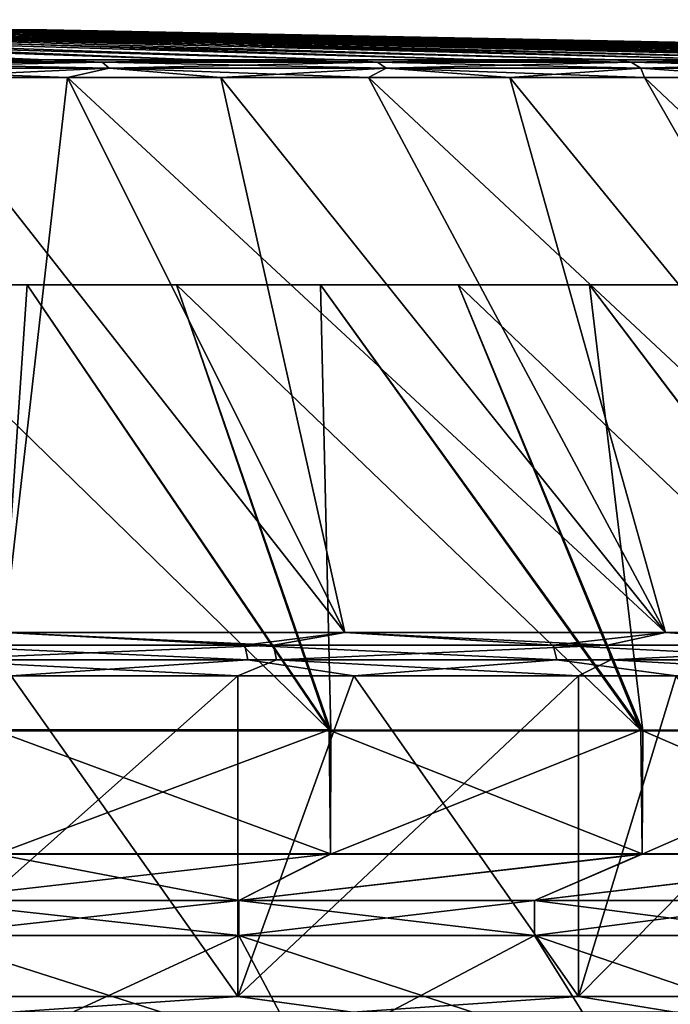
# Model space of a CAD drawing. Header units: millimetres. Extents: x -139 to 106, y -8 to 139.
# Tile 335 of 459: x -13.62 to -10.42, y 134.52 to 139.36. Entities that reach past the tile are written whole.
import ezdxf

# ---------------------------------------------------------------- set-up
doc = ezdxf.new("R2010")
doc.units = ezdxf.units.MM
doc.header["$LTSCALE"] = 53.842063
for name, color, linetype in [('302', 7, 'CONTINUOUS'), ('303', 7, 'CONTINUOUS'), ('304', 7, 'CONTINUOUS'), ('305', 7, 'CONTINUOUS'), ('306', 7, 'CONTINUOUS'), ('307', 7, 'CONTINUOUS'), ('308', 7, 'CONTINUOUS'), ('311', 7, 'CONTINUOUS'), ('312', 7, 'CONTINUOUS'), ('315', 7, 'CONTINUOUS'), ('316', 7, 'CONTINUOUS'), ('319', 7, 'CONTINUOUS'), ('320', 7, 'CONTINUOUS'), ('321', 7, 'CONTINUOUS'), ('324', 7, 'CONTINUOUS')]:
    doc.layers.add(name, color=color, linetype=linetype)

msp = doc.modelspace()

# ---------------------------------------------------------------- linework, layer by layer
at = {"layer": '302', "color": 8, "linetype": 'CONTINUOUS'}
for points in [[(-12.5457, 134.5629, 15.9474), (-14.3194, 134.5629, 16.768), (-13.663, 134.4856, 16.4802), (-12.5457, 134.5629, 15.9474)], [(-11.9805, 134.4856, 15.623), (-12.5457, 134.5629, 15.9474), (-13.663, 134.4856, 16.4802), (-11.9805, 134.4856, 15.623)], [(-10.871, 134.5629, 14.9398), (-12.5457, 134.5629, 15.9474), (-11.9805, 134.4856, 15.623), (-10.871, 134.5629, 14.9398)], [(-10.3969, 134.4856, 14.5946), (-10.871, 134.5629, 14.9398), (-11.9805, 134.4856, 15.623), (-10.3969, 134.4856, 14.5946)], [(-9.3151, 134.5629, 13.757), (-10.871, 134.5629, 14.9398), (-10.3969, 134.4856, 14.5946), (-9.3151, 134.5629, 13.757)]]:
    msp.add_3dface(points, dxfattribs=at)
at = {"layer": '303', "color": 8, "linetype": 'CONTINUOUS'}
for points in [[(-14.3195, 134.5629, -16.768), (-12.5457, 134.5629, -15.9474), (-13.663, 134.4856, -16.4802), (-14.3195, 134.5629, -16.768)], [(-13.663, 134.4856, -16.4802), (-12.5457, 134.5629, -15.9474), (-11.9805, 134.4856, -15.623), (-13.663, 134.4856, -16.4802)], [(-12.5457, 134.5629, -15.9474), (-10.871, 134.5629, -14.9398), (-11.9805, 134.4856, -15.623), (-12.5457, 134.5629, -15.9474)], [(-11.9805, 134.4856, -15.623), (-10.871, 134.5629, -14.9398), (-10.3969, 134.4856, -14.5946), (-11.9805, 134.4856, -15.623)], [(-10.871, 134.5629, -14.9398), (-9.3151, 134.5629, -13.757), (-10.3969, 134.4856, -14.5946), (-10.871, 134.5629, -14.9398)]]:
    msp.add_3dface(points, dxfattribs=at)
at = {"layer": '304', "color": 8, "linetype": 'CONTINUOUS'}
for points in [[(-12.5457, 134.5629, -15.9474), (-14.3195, 134.5629, -16.768), (-12.5457, 136.1386, -15.9474), (-12.5457, 134.5629, -15.9474)], [(-12.5457, 136.1386, -15.9474), (-14.3195, 134.5629, -16.768), (-14.3195, 136.1386, -16.768), (-12.5457, 136.1386, -15.9474)], [(-10.871, 134.5629, -14.9398), (-12.5457, 134.5629, -15.9474), (-10.871, 136.1386, -14.9398), (-10.871, 134.5629, -14.9398)], [(-10.871, 136.1386, -14.9398), (-12.5457, 134.5629, -15.9474), (-12.5457, 136.1386, -15.9474), (-10.871, 136.1386, -14.9398)], [(-9.3151, 134.5629, -13.757), (-10.871, 134.5629, -14.9398), (-9.3151, 136.1386, -13.757), (-9.3151, 134.5629, -13.757)], [(-9.3151, 136.1386, -13.757), (-10.871, 134.5629, -14.9398), (-10.871, 136.1386, -14.9398), (-9.3151, 136.1386, -13.757)]]:
    msp.add_3dface(points, dxfattribs=at)
at = {"layer": '305', "color": 8, "linetype": 'CONTINUOUS'}
for points in [[(-14.3194, 134.5629, 16.768), (-12.5457, 134.5629, 15.9474), (-13.6589, 136.1386, 16.4895), (-14.3194, 134.5629, 16.768)], [(-13.6589, 136.1386, 16.4895), (-12.5457, 134.5629, 15.9474), (-11.9754, 136.1386, 15.6318), (-13.6589, 136.1386, 16.4895)], [(-12.5457, 134.5629, 15.9474), (-10.871, 134.5629, 14.9398), (-11.9754, 136.1386, 15.6318), (-12.5457, 134.5629, 15.9474)], [(-11.9754, 136.1386, 15.6318), (-10.871, 134.5629, 14.9398), (-10.3909, 136.1386, 14.6028), (-11.9754, 136.1386, 15.6318)], [(-10.871, 134.5629, 14.9398), (-9.3151, 134.5629, 13.757), (-10.3909, 136.1386, 14.6028), (-10.871, 134.5629, 14.9398)]]:
    msp.add_3dface(points, dxfattribs=at)
at = {"layer": '306', "color": 8, "linetype": 'CONTINUOUS'}
for points in [[(-14.1084, 136.2887, -16.6389), (-13.6946, 136.3508, -16.4092), (-12.3693, 136.2887, -15.8068), (-14.1084, 136.2887, -16.6389)], [(-13.6946, 136.3508, -16.4092), (-12.0194, 136.3508, -15.5557), (-12.3693, 136.2887, -15.8068), (-13.6946, 136.3508, -16.4092)], [(-12.3693, 136.2887, -15.8068), (-12.0194, 136.3508, -15.5557), (-10.7291, 136.2887, -14.7936), (-12.3693, 136.2887, -15.8068)], [(-12.0194, 136.3508, -15.5557), (-10.4426, 136.3508, -14.5317), (-10.7291, 136.2887, -14.7936), (-12.0194, 136.3508, -15.5557)], [(-10.7291, 136.2887, -14.7936), (-10.4426, 136.3508, -14.5317), (-9.2066, 136.2887, -13.6109), (-10.7291, 136.2887, -14.7936)], [(-10.4426, 136.3508, -14.5317), (-8.9814, 136.3508, -13.3485), (-9.2066, 136.2887, -13.6109), (-10.4426, 136.3508, -14.5317)], [(-14.0969, 136.2163, -16.6666), (-14.1084, 136.2887, -16.6389), (-12.3693, 136.2887, -15.8068), (-14.0969, 136.2163, -16.6666)], [(-12.3549, 136.2163, -15.8331), (-14.0969, 136.2163, -16.6666), (-12.3693, 136.2887, -15.8068), (-12.3549, 136.2163, -15.8331)], [(-12.3549, 136.2163, -15.8331), (-12.3693, 136.2887, -15.8068), (-10.7291, 136.2887, -14.7936), (-12.3549, 136.2163, -15.8331)], [(-10.712, 136.2163, -14.8182), (-12.3549, 136.2163, -15.8331), (-10.7291, 136.2887, -14.7936), (-10.712, 136.2163, -14.8182)], [(-10.712, 136.2163, -14.8182), (-10.7291, 136.2887, -14.7936), (-9.2066, 136.2887, -13.6109), (-10.712, 136.2163, -14.8182)], [(-9.1869, 136.2163, -13.6336), (-10.712, 136.2163, -14.8182), (-9.2066, 136.2887, -13.6109), (-9.1869, 136.2163, -13.6336)], [(-12.5457, 136.1386, -15.9474), (-14.3195, 136.1386, -16.768), (-14.0969, 136.2163, -16.6666), (-12.5457, 136.1386, -15.9474)], [(-12.3549, 136.2163, -15.8331), (-12.5457, 136.1386, -15.9474), (-14.0969, 136.2163, -16.6666), (-12.3549, 136.2163, -15.8331)], [(-10.871, 136.1386, -14.9398), (-12.5457, 136.1386, -15.9474), (-12.3549, 136.2163, -15.8331), (-10.871, 136.1386, -14.9398)], [(-10.712, 136.2163, -14.8182), (-10.871, 136.1386, -14.9398), (-12.3549, 136.2163, -15.8331), (-10.712, 136.2163, -14.8182)], [(-9.3151, 136.1386, -13.757), (-10.871, 136.1386, -14.9398), (-10.712, 136.2163, -14.8182), (-9.3151, 136.1386, -13.757)], [(-9.1869, 136.2163, -13.6336), (-9.3151, 136.1386, -13.757), (-10.712, 136.2163, -14.8182), (-9.1869, 136.2163, -13.6336)]]:
    msp.add_3dface(points, dxfattribs=at)
at = {"layer": '307', "color": 8, "linetype": 'CONTINUOUS'}
for points in [[(-12.5107, 136.2887, 15.8832), (-13.6946, 136.3508, 16.4092), (-14.1084, 136.2887, 16.6389), (-12.5107, 136.2887, 15.8832)], [(-12.0194, 136.3508, 15.5557), (-13.6946, 136.3508, 16.4092), (-12.5107, 136.2887, 15.8832), (-12.0194, 136.3508, 15.5557)], [(-10.9948, 136.2887, 14.9746), (-12.0194, 136.3508, 15.5557), (-12.5107, 136.2887, 15.8832), (-10.9948, 136.2887, 14.9746)], [(-10.4426, 136.3508, 14.5317), (-12.0194, 136.3508, 15.5557), (-10.9948, 136.2887, 14.9746), (-10.4426, 136.3508, 14.5317)], [(-9.5752, 136.2887, 13.9217), (-10.4426, 136.3508, 14.5317), (-10.9948, 136.2887, 14.9746), (-9.5752, 136.2887, 13.9217)], [(-8.9814, 136.3508, 13.3485), (-10.4426, 136.3508, 14.5317), (-9.5752, 136.2887, 13.9217), (-8.9814, 136.3508, 13.3485)], [(-14.0969, 136.2163, 16.6666), (-12.4966, 136.2163, 15.9097), (-14.1084, 136.2887, 16.6389), (-14.0969, 136.2163, 16.6666)], [(-12.4966, 136.2163, 15.9097), (-12.5107, 136.2887, 15.8832), (-14.1084, 136.2887, 16.6389), (-12.4966, 136.2163, 15.9097)], [(-12.4966, 136.2163, 15.9097), (-10.9781, 136.2163, 14.9995), (-12.5107, 136.2887, 15.8832), (-12.4966, 136.2163, 15.9097)], [(-10.9781, 136.2163, 14.9995), (-10.9948, 136.2887, 14.9746), (-12.5107, 136.2887, 15.8832), (-10.9781, 136.2163, 14.9995)], [(-10.9781, 136.2163, 14.9995), (-9.5561, 136.2163, 13.9449), (-10.9948, 136.2887, 14.9746), (-10.9781, 136.2163, 14.9995)], [(-9.5561, 136.2163, 13.9449), (-9.5752, 136.2887, 13.9217), (-10.9948, 136.2887, 14.9746), (-9.5561, 136.2163, 13.9449)], [(-14.0969, 136.2163, 16.6666), (-13.6589, 136.1386, 16.4895), (-12.4966, 136.2163, 15.9097), (-14.0969, 136.2163, 16.6666)], [(-13.6589, 136.1386, 16.4895), (-11.9754, 136.1386, 15.6318), (-12.4966, 136.2163, 15.9097), (-13.6589, 136.1386, 16.4895)], [(-12.4966, 136.2163, 15.9097), (-11.9754, 136.1386, 15.6318), (-10.9781, 136.2163, 14.9995), (-12.4966, 136.2163, 15.9097)], [(-11.9754, 136.1386, 15.6318), (-10.3909, 136.1386, 14.6028), (-10.9781, 136.2163, 14.9995), (-11.9754, 136.1386, 15.6318)], [(-10.9781, 136.2163, 14.9995), (-10.3909, 136.1386, 14.6028), (-9.5561, 136.2163, 13.9449), (-10.9781, 136.2163, 14.9995)]]:
    msp.add_3dface(points, dxfattribs=at)
at = {"layer": '308', "color": 8, "linetype": 'CONTINUOUS'}
for points in [[(-13.3831, 139.0783, -13.1936), (-13.6946, 136.3508, -16.4092), (-14.1632, 139.0783, -13.6142), (-13.3831, 139.0783, -13.1936)], [(-13.6946, 136.3508, 16.4092), (-12.0194, 136.3508, 15.5557), (-14.1632, 139.0783, 13.6141), (-13.6946, 136.3508, 16.4092)], [(-14.1632, 139.0783, 13.6141), (-12.0194, 136.3508, 15.5557), (-13.3831, 139.0783, 13.1936), (-14.1632, 139.0783, 13.6141)], [(-12.0194, 136.3508, -15.5557), (-13.6946, 136.3508, -16.4092), (-13.3831, 139.0783, -13.1936), (-12.0194, 136.3508, -15.5557)], [(-12.6289, 139.0783, -12.7283), (-12.0194, 136.3508, -15.5557), (-13.3831, 139.0783, -13.1936), (-12.6289, 139.0783, -12.7283)], [(-12.0194, 136.3508, 15.5557), (-10.4426, 136.3508, 14.5317), (-13.3831, 139.0783, 13.1936), (-12.0194, 136.3508, 15.5557)], [(-13.3831, 139.0783, 13.1936), (-10.4426, 136.3508, 14.5317), (-12.6289, 139.0783, 12.7283), (-13.3831, 139.0783, 13.1936)], [(-10.4426, 136.3508, -14.5317), (-12.0194, 136.3508, -15.5557), (-12.6289, 139.0783, -12.7283), (-10.4426, 136.3508, -14.5317)], [(-11.903, 139.0783, -12.22), (-10.4426, 136.3508, -14.5317), (-12.6289, 139.0783, -12.7283), (-11.903, 139.0783, -12.22)], [(-12.6289, 139.0783, 12.7283), (-10.4426, 136.3508, 14.5317), (-11.903, 139.0783, 12.22), (-12.6289, 139.0783, 12.7283)], [(-11.2078, 139.0783, -11.6704), (-10.4426, 136.3508, -14.5317), (-11.903, 139.0783, -12.22), (-11.2078, 139.0783, -11.6704)], [(-10.4426, 136.3508, 14.5317), (-8.9814, 136.3508, 13.3485), (-11.903, 139.0783, 12.22), (-10.4426, 136.3508, 14.5317)], [(-11.903, 139.0783, 12.22), (-8.9814, 136.3508, 13.3485), (-11.2078, 139.0783, 11.6704), (-11.903, 139.0783, 12.22)], [(-8.9814, 136.3508, -13.3485), (-10.4426, 136.3508, -14.5317), (-11.2078, 139.0783, -11.6704), (-8.9814, 136.3508, -13.3485)], [(-10.5458, 139.0783, -11.0813), (-8.9814, 136.3508, -13.3485), (-11.2078, 139.0783, -11.6704), (-10.5458, 139.0783, -11.0813)], [(-11.2078, 139.0783, 11.6704), (-8.9814, 136.3508, 13.3485), (-10.5458, 139.0783, 11.0813), (-11.2078, 139.0783, 11.6704)], [(-9.9192, 139.0783, -10.4546), (-8.9814, 136.3508, -13.3485), (-10.5458, 139.0783, -11.0813), (-9.9192, 139.0783, -10.4546)], [(-8.9814, 136.3508, 13.3485), (-7.652, 136.3508, 12.019), (-10.5458, 139.0783, 11.0813), (-8.9814, 136.3508, 13.3485)], [(-10.5458, 139.0783, 11.0813), (-7.652, 136.3508, 12.019), (-9.9192, 139.0783, 10.4546), (-10.5458, 139.0783, 11.0813)]]:
    msp.add_3dface(points, dxfattribs=at)
at = {"layer": '311', "color": 8, "linetype": 'CONTINUOUS'}
for points in [[(-13.2129, 139.1545, 12.943), (-14.2548, 139.166, 13.4316), (-14.6579, 139.1545, 13.7091), (-13.2129, 139.1545, 12.943)], [(-14.2548, 139.166, -13.4316), (-13.4853, 139.166, -13.0167), (-14.6579, 139.1545, -13.7091), (-14.2548, 139.166, -13.4316)], [(-14.6579, 139.1545, -13.7091), (-13.4853, 139.166, -13.0167), (-13.2129, 139.1545, -12.943), (-14.6579, 139.1545, -13.7091)], [(-13.4853, 139.166, 13.0167), (-14.2548, 139.166, 13.4316), (-13.2129, 139.1545, 12.943), (-13.4853, 139.166, 13.0167)], [(-12.7411, 139.166, 12.5577), (-13.4853, 139.166, 13.0167), (-13.2129, 139.1545, 12.943), (-12.7411, 139.166, 12.5577)], [(-13.4853, 139.166, -13.0167), (-12.7411, 139.166, -12.5577), (-13.2129, 139.1545, -12.943), (-13.4853, 139.166, -13.0167)], [(-11.8592, 139.1545, 12.0251), (-12.7411, 139.166, 12.5577), (-13.2129, 139.1545, 12.943), (-11.8592, 139.1545, 12.0251)], [(-12.7411, 139.166, -12.5577), (-12.0249, 139.166, -12.0562), (-13.2129, 139.1545, -12.943), (-12.7411, 139.166, -12.5577)], [(-13.2129, 139.1545, -12.943), (-12.0249, 139.166, -12.0562), (-11.8592, 139.1545, -12.0251), (-13.2129, 139.1545, -12.943)], [(-12.0249, 139.166, 12.0562), (-12.7411, 139.166, 12.5577), (-11.8592, 139.1545, 12.0251), (-12.0249, 139.166, 12.0562)], [(-11.3391, 139.166, 11.5139), (-12.0249, 139.166, 12.0562), (-11.8592, 139.1545, 12.0251), (-11.3391, 139.166, 11.5139)], [(-12.0249, 139.166, -12.0562), (-11.3391, 139.166, -11.5139), (-11.8592, 139.1545, -12.0251), (-12.0249, 139.166, -12.0562)], [(-10.6126, 139.1545, 10.9663), (-11.3391, 139.166, 11.5139), (-11.8592, 139.1545, 12.0251), (-10.6126, 139.1545, 10.9663)], [(-11.3391, 139.166, -11.5139), (-10.686, 139.166, -10.9327), (-11.8592, 139.1545, -12.0251), (-11.3391, 139.166, -11.5139)], [(-11.8592, 139.1545, -12.0251), (-10.686, 139.166, -10.9327), (-10.6126, 139.1545, -10.9663), (-11.8592, 139.1545, -12.0251)], [(-10.686, 139.166, 10.9327), (-11.3391, 139.166, 11.5139), (-10.6126, 139.1545, 10.9663), (-10.686, 139.166, 10.9327)], [(-10.0678, 139.166, 10.3144), (-10.686, 139.166, 10.9327), (-10.6126, 139.1545, 10.9663), (-10.0678, 139.166, 10.3144)], [(-10.686, 139.166, -10.9327), (-10.0678, 139.166, -10.3144), (-10.6126, 139.1545, -10.9663), (-10.686, 139.166, -10.9327)], [(-9.4879, 139.1545, 9.7789), (-10.0678, 139.166, 10.3144), (-10.6126, 139.1545, 10.9663), (-9.4879, 139.1545, 9.7789)], [(-10.6126, 139.1545, -10.9663), (-10.0678, 139.166, -10.3144), (-9.4879, 139.1545, -9.7789), (-10.6126, 139.1545, -10.9663)], [(-14.6287, 139.1246, 13.7723), (-13.177, 139.1246, 13.0026), (-14.6579, 139.1545, 13.7091), (-14.6287, 139.1246, 13.7723)], [(-13.177, 139.1246, 13.0026), (-13.2129, 139.1545, 12.943), (-14.6579, 139.1545, 13.7091), (-13.177, 139.1246, 13.0026)], [(-14.6287, 139.1246, -13.7723), (-14.6579, 139.1545, -13.7091), (-13.2129, 139.1545, -12.943), (-14.6287, 139.1246, -13.7723)], [(-13.177, 139.1246, -13.0026), (-14.6287, 139.1246, -13.7723), (-13.2129, 139.1545, -12.943), (-13.177, 139.1246, -13.0026)], [(-14.1632, 139.0783, 13.6141), (-13.3831, 139.0783, 13.1936), (-14.6287, 139.1246, 13.7723), (-14.1632, 139.0783, 13.6141)], [(-14.6287, 139.1246, 13.7723), (-13.3831, 139.0783, 13.1936), (-13.177, 139.1246, 13.0026), (-14.6287, 139.1246, 13.7723)], [(-13.177, 139.1246, -13.0026), (-14.1632, 139.0783, -13.6142), (-14.6287, 139.1246, -13.7723), (-13.177, 139.1246, -13.0026)], [(-13.3831, 139.0783, -13.1936), (-14.1632, 139.0783, -13.6142), (-13.177, 139.1246, -13.0026), (-13.3831, 139.0783, -13.1936)], [(-13.3831, 139.0783, 13.1936), (-12.6289, 139.0783, 12.7283), (-13.177, 139.1246, 13.0026), (-13.3831, 139.0783, 13.1936)], [(-12.6289, 139.0783, -12.7283), (-13.3831, 139.0783, -13.1936), (-13.177, 139.1246, -13.0026), (-12.6289, 139.0783, -12.7283)], [(-13.177, 139.1246, 13.0026), (-11.817, 139.1246, 12.0806), (-13.2129, 139.1545, 12.943), (-13.177, 139.1246, 13.0026)], [(-11.817, 139.1246, 12.0806), (-11.8592, 139.1545, 12.0251), (-13.2129, 139.1545, 12.943), (-11.817, 139.1246, 12.0806)], [(-13.177, 139.1246, -13.0026), (-13.2129, 139.1545, -12.943), (-11.8592, 139.1545, -12.0251), (-13.177, 139.1246, -13.0026)], [(-11.817, 139.1246, -12.0806), (-13.177, 139.1246, -13.0026), (-11.8592, 139.1545, -12.0251), (-11.817, 139.1246, -12.0806)], [(-12.6289, 139.0783, 12.7283), (-11.903, 139.0783, 12.22), (-13.177, 139.1246, 13.0026), (-12.6289, 139.0783, 12.7283)], [(-13.177, 139.1246, 13.0026), (-11.903, 139.0783, 12.22), (-11.817, 139.1246, 12.0806), (-13.177, 139.1246, 13.0026)], [(-11.817, 139.1246, -12.0806), (-12.6289, 139.0783, -12.7283), (-13.177, 139.1246, -13.0026), (-11.817, 139.1246, -12.0806)], [(-11.903, 139.0783, -12.22), (-12.6289, 139.0783, -12.7283), (-11.817, 139.1246, -12.0806), (-11.903, 139.0783, -12.22)], [(-11.903, 139.0783, 12.22), (-11.2078, 139.0783, 11.6704), (-11.817, 139.1246, 12.0806), (-11.903, 139.0783, 12.22)], [(-11.2078, 139.0783, -11.6704), (-11.903, 139.0783, -12.22), (-11.817, 139.1246, -12.0806), (-11.2078, 139.0783, -11.6704)], [(-11.817, 139.1246, 12.0806), (-10.5647, 139.1246, 11.0168), (-11.8592, 139.1545, 12.0251), (-11.817, 139.1246, 12.0806)], [(-10.5647, 139.1246, 11.0168), (-10.6126, 139.1545, 10.9663), (-11.8592, 139.1545, 12.0251), (-10.5647, 139.1246, 11.0168)], [(-11.817, 139.1246, -12.0806), (-11.8592, 139.1545, -12.0251), (-10.6126, 139.1545, -10.9663), (-11.817, 139.1246, -12.0806)], [(-10.5647, 139.1246, -11.0168), (-11.817, 139.1246, -12.0806), (-10.6126, 139.1545, -10.9663), (-10.5647, 139.1246, -11.0168)], [(-11.2078, 139.0783, 11.6704), (-10.5458, 139.0783, 11.0813), (-11.817, 139.1246, 12.0806), (-11.2078, 139.0783, 11.6704)], [(-11.817, 139.1246, 12.0806), (-10.5458, 139.0783, 11.0813), (-10.5647, 139.1246, 11.0168), (-11.817, 139.1246, 12.0806)], [(-10.5647, 139.1246, -11.0168), (-11.2078, 139.0783, -11.6704), (-11.817, 139.1246, -12.0806), (-10.5647, 139.1246, -11.0168)], [(-10.5458, 139.0783, -11.0813), (-11.2078, 139.0783, -11.6704), (-10.5647, 139.1246, -11.0168), (-10.5458, 139.0783, -11.0813)], [(-10.5647, 139.1246, 11.0168), (-9.4348, 139.1246, 9.824), (-10.6126, 139.1545, 10.9663), (-10.5647, 139.1246, 11.0168)], [(-9.4348, 139.1246, 9.824), (-9.4879, 139.1545, 9.7789), (-10.6126, 139.1545, 10.9663), (-9.4348, 139.1246, 9.824)], [(-10.5647, 139.1246, -11.0168), (-10.6126, 139.1545, -10.9663), (-9.4879, 139.1545, -9.7789), (-10.5647, 139.1246, -11.0168)], [(-9.4348, 139.1246, -9.824), (-10.5647, 139.1246, -11.0168), (-9.4879, 139.1545, -9.7789), (-9.4348, 139.1246, -9.824)], [(-10.5458, 139.0783, 11.0813), (-9.9192, 139.0783, 10.4546), (-10.5647, 139.1246, 11.0168), (-10.5458, 139.0783, 11.0813)], [(-10.5647, 139.1246, 11.0168), (-9.9192, 139.0783, 10.4546), (-9.4348, 139.1246, 9.824), (-10.5647, 139.1246, 11.0168)], [(-9.9192, 139.0783, -10.4546), (-10.5458, 139.0783, -11.0813), (-10.5647, 139.1246, -11.0168), (-9.9192, 139.0783, -10.4546)], [(-9.4348, 139.1246, -9.824), (-9.9192, 139.0783, -10.4546), (-10.5647, 139.1246, -11.0168), (-9.4348, 139.1246, -9.824)]]:
    msp.add_3dface(points, dxfattribs=at)
at = {"layer": '312', "linetype": 'CONTINUOUS'}
for points in [[(-13.6731, 139.3137, -1.6724), (-21.0012, 139.3629, 0.0019), (-13.5319, 139.3137, -0.8415), (-13.6731, 139.3137, -1.6724)], [(-13.5319, 139.3137, -0.8415), (-21.0012, 139.3629, 0.0019), (-13.4846, 139.3137), (-13.5319, 139.3137, -0.8415)], [(-13.4846, 139.3137), (-21.0012, 139.3629, 0.0019), (-13.5319, 139.3137, 0.8415), (-13.4846, 139.3137)], [(-13.5319, 139.3137, 0.8415), (-21.0012, 139.3629, 0.0019), (-13.6731, 139.3137, 1.6724), (-13.5319, 139.3137, 0.8415)], [(-14.2548, 139.166, 13.4316), (-13.4853, 139.166, 13.0167), (-17.7395, 139.3137, 6.7715), (-14.2548, 139.166, 13.4316)], [(-13.4853, 139.166, 13.0167), (-17.0018, 139.3137, 6.3638), (-17.7395, 139.3137, 6.7715), (-13.4853, 139.166, 13.0167)], [(-13.4853, 139.166, 13.0167), (-12.7411, 139.166, 12.5577), (-17.0018, 139.3137, 6.3638), (-13.4853, 139.166, 13.0167)], [(-12.7411, 139.166, 12.5577), (-12.0249, 139.166, 12.0562), (-17.0018, 139.3137, 6.3638), (-12.7411, 139.166, 12.5577)], [(-12.0249, 139.166, 12.0562), (-16.3144, 139.3137, 5.8761), (-17.0018, 139.3137, 6.3638), (-12.0249, 139.166, 12.0562)], [(-12.7411, 139.166, -12.5577), (-13.4853, 139.166, -13.0167), (-17.0018, 139.3137, -6.3638), (-12.7411, 139.166, -12.5577)], [(-12.7411, 139.166, -12.5577), (-17.0018, 139.3137, -6.3638), (-16.3144, 139.3137, -5.8761), (-12.7411, 139.166, -12.5577)], [(-13.4853, 139.166, -13.0167), (-14.2548, 139.166, -13.4316), (-17.0018, 139.3137, -6.3638), (-13.4853, 139.166, -13.0167)], [(-12.0249, 139.166, 12.0562), (-11.3391, 139.166, 11.5139), (-16.3144, 139.3137, 5.8761), (-12.0249, 139.166, 12.0562)], [(-11.3391, 139.166, 11.5139), (-10.686, 139.166, 10.9327), (-16.3144, 139.3137, 5.8761), (-11.3391, 139.166, 11.5139)], [(-10.686, 139.166, 10.9327), (-15.686, 139.3137, 5.3145), (-16.3144, 139.3137, 5.8761), (-10.686, 139.166, 10.9327)], [(-11.3391, 139.166, -11.5139), (-12.0249, 139.166, -12.0562), (-16.3144, 139.3137, -5.8761), (-11.3391, 139.166, -11.5139)], [(-11.3391, 139.166, -11.5139), (-16.3144, 139.3137, -5.8761), (-15.686, 139.3137, -5.3145), (-11.3391, 139.166, -11.5139)], [(-12.0249, 139.166, -12.0562), (-12.7411, 139.166, -12.5577), (-16.3144, 139.3137, -5.8761), (-12.0249, 139.166, -12.0562)], [(-10.686, 139.166, 10.9327), (-10.0678, 139.166, 10.3144), (-15.686, 139.3137, 5.3145), (-10.686, 139.166, 10.9327)], [(-10.0678, 139.166, 10.3144), (-9.4865, 139.166, 9.6613), (-15.686, 139.3137, 5.3145), (-10.0678, 139.166, 10.3144)], [(-9.4865, 139.166, 9.6613), (-15.1243, 139.3137, 4.686), (-15.686, 139.3137, 5.3145), (-9.4865, 139.166, 9.6613)], [(-10.0678, 139.166, -10.3144), (-10.686, 139.166, -10.9327), (-15.686, 139.3137, -5.3145), (-10.0678, 139.166, -10.3144)], [(-10.0678, 139.166, -10.3144), (-15.686, 139.3137, -5.3145), (-15.1243, 139.3137, -4.686), (-10.0678, 139.166, -10.3144)], [(-10.686, 139.166, -10.9327), (-11.3391, 139.166, -11.5139), (-15.686, 139.3137, -5.3145), (-10.686, 139.166, -10.9327)], [(-9.4865, 139.166, 9.6613), (-8.9443, 139.166, 8.9755), (-15.1243, 139.3137, 4.686), (-9.4865, 139.166, 9.6613)], [(-8.9443, 139.166, 8.9755), (-8.4428, 139.166, 8.2593), (-15.1243, 139.3137, 4.686), (-8.9443, 139.166, 8.9755)], [(-8.4428, 139.166, 8.2593), (-14.6366, 139.3137, 3.9987), (-15.1243, 139.3137, 4.686), (-8.4428, 139.166, 8.2593)], [(-8.9443, 139.166, -8.9755), (-9.4865, 139.166, -9.6613), (-15.1243, 139.3137, -4.686), (-8.9443, 139.166, -8.9755)], [(-8.9443, 139.166, -8.9755), (-15.1243, 139.3137, -4.686), (-14.6366, 139.3137, -3.9987), (-8.9443, 139.166, -8.9755)], [(-9.4865, 139.166, -9.6613), (-10.0678, 139.166, -10.3144), (-15.1243, 139.3137, -4.686), (-9.4865, 139.166, -9.6613)], [(-8.4428, 139.166, 8.2593), (-7.9838, 139.166, 7.5152), (-14.6366, 139.3137, 3.9987), (-8.4428, 139.166, 8.2593)], [(-7.9838, 139.166, 7.5152), (-7.5688, 139.166, 6.7456), (-14.6366, 139.3137, 3.9987), (-7.9838, 139.166, 7.5152)], [(-7.5688, 139.166, 6.7456), (-14.2289, 139.3137, 3.261), (-14.6366, 139.3137, 3.9987), (-7.5688, 139.166, 6.7456)], [(-7.9838, 139.166, -7.5152), (-8.4428, 139.166, -8.2593), (-14.6366, 139.3137, -3.9987), (-7.9838, 139.166, -7.5152)], [(-7.9838, 139.166, -7.5152), (-14.6366, 139.3137, -3.9987), (-14.2289, 139.3137, -3.261), (-7.9838, 139.166, -7.5152)], [(-8.4428, 139.166, -8.2593), (-8.9443, 139.166, -8.9755), (-14.6366, 139.3137, -3.9987), (-8.4428, 139.166, -8.2593)], [(-7.5688, 139.166, 6.7456), (-7.1993, 139.166, 5.9532), (-14.2289, 139.3137, 3.261), (-7.5688, 139.166, 6.7456)], [(-7.1993, 139.166, 5.9532), (-6.8765, 139.166, 5.1407), (-14.2289, 139.3137, 3.261), (-7.1993, 139.166, 5.9532)], [(-6.8765, 139.166, 5.1407), (-13.9064, 139.3137, 2.4823), (-14.2289, 139.3137, 3.261), (-6.8765, 139.166, 5.1407)], [(-7.1993, 139.166, -5.9532), (-7.5688, 139.166, -6.7456), (-14.2289, 139.3137, -3.261), (-7.1993, 139.166, -5.9532)], [(-7.1993, 139.166, -5.9532), (-14.2289, 139.3137, -3.261), (-13.9064, 139.3137, -2.4823), (-7.1993, 139.166, -5.9532)], [(-7.5688, 139.166, -6.7456), (-7.9838, 139.166, -7.5152), (-14.2289, 139.3137, -3.261), (-7.5688, 139.166, -6.7456)], [(-6.8765, 139.166, 5.1407), (-6.6015, 139.166, 4.3108), (-13.9064, 139.3137, 2.4823), (-6.8765, 139.166, 5.1407)], [(-6.6015, 139.166, 4.3108), (-6.3752, 139.166, 3.4662), (-13.9064, 139.3137, 2.4823), (-6.6015, 139.166, 4.3108)], [(-6.3752, 139.166, 3.4662), (-13.6731, 139.3137, 1.6724), (-13.9064, 139.3137, 2.4823), (-6.3752, 139.166, 3.4662)], [(-6.6015, 139.166, -4.3108), (-6.8765, 139.166, -5.1407), (-13.9064, 139.3137, -2.4823), (-6.6015, 139.166, -4.3108)], [(-6.6015, 139.166, -4.3108), (-13.9064, 139.3137, -2.4823), (-13.6731, 139.3137, -1.6724), (-6.6015, 139.166, -4.3108)], [(-6.8765, 139.166, -5.1407), (-7.1993, 139.166, -5.9532), (-13.9064, 139.3137, -2.4823), (-6.8765, 139.166, -5.1407)], [(-6.3752, 139.166, 3.4662), (-6.1984, 139.166, 2.61), (-13.6731, 139.3137, 1.6724), (-6.3752, 139.166, 3.4662)], [(-6.1984, 139.166, 2.61), (-6.0717, 139.166, 1.7449), (-13.6731, 139.3137, 1.6724), (-6.1984, 139.166, 2.61)], [(-6.0717, 139.166, 1.7449), (-13.5319, 139.3137, 0.8415), (-13.6731, 139.3137, 1.6724), (-6.0717, 139.166, 1.7449)], [(-6.1984, 139.166, -2.61), (-6.3752, 139.166, -3.4662), (-13.6731, 139.3137, -1.6724), (-6.1984, 139.166, -2.61)], [(-6.1984, 139.166, -2.61), (-13.6731, 139.3137, -1.6724), (-13.5319, 139.3137, -0.8415), (-6.1984, 139.166, -2.61)], [(-6.3752, 139.166, -3.4662), (-6.6015, 139.166, -4.3108), (-13.6731, 139.3137, -1.6724), (-6.3752, 139.166, -3.4662)], [(-6.0717, 139.166, 1.7449), (-5.9955, 139.166, 0.8739), (-13.5319, 139.3137, 0.8415), (-6.0717, 139.166, 1.7449)], [(-5.9955, 139.166, 0.8739), (-5.9701, 139.166, 0), (-13.5319, 139.3137, 0.8415), (-5.9955, 139.166, 0.8739)], [(-5.9701, 139.166, 0), (-13.4846, 139.3137), (-13.5319, 139.3137, 0.8415), (-5.9701, 139.166, 0)], [(-5.9955, 139.166, -0.8739), (-6.0717, 139.166, -1.7449), (-13.5319, 139.3137, -0.8415), (-5.9955, 139.166, -0.8739)], [(-5.9955, 139.166, -0.8739), (-13.5319, 139.3137, -0.8415), (-13.4846, 139.3137), (-5.9955, 139.166, -0.8739)], [(-6.0717, 139.166, -1.7449), (-6.1984, 139.166, -2.61), (-13.5319, 139.3137, -0.8415), (-6.0717, 139.166, -1.7449)], [(-5.9701, 139.166, 0), (-5.9955, 139.166, -0.8739), (-13.4846, 139.3137), (-5.9701, 139.166, 0)]]:
    msp.add_3dface(points, dxfattribs=at)
at = {"layer": '315', "color": 8, "linetype": 'CONTINUOUS'}
for points in [[(-13.8415, 134.2629, -14.8661), (-12.222, 134.2629, -13.971), (-14.1018, 134.8629, -14.3255), (-13.8415, 134.2629, -14.8661)], [(-14.1018, 134.8629, -14.3255), (-12.222, 134.2629, -13.971), (-12.5412, 134.8629, -13.4629), (-14.1018, 134.8629, -14.3255)], [(-12.5412, 134.8629, 13.4629), (-13.8415, 134.2629, 14.8661), (-14.1018, 134.8629, 14.3255), (-12.5412, 134.8629, 13.4629)], [(-12.222, 134.2629, 13.971), (-13.8415, 134.2629, 14.8661), (-12.5412, 134.8629, 13.4629), (-12.222, 134.2629, 13.971)], [(-12.222, 134.2629, -13.971), (-10.7128, 134.2629, -12.9002), (-12.5412, 134.8629, -13.4629), (-12.222, 134.2629, -13.971)], [(-12.5412, 134.8629, -13.4629), (-10.7128, 134.2629, -12.9002), (-11.0869, 134.8629, -12.4311), (-12.5412, 134.8629, -13.4629)], [(-11.0869, 134.8629, 12.4311), (-12.222, 134.2629, 13.971), (-12.5412, 134.8629, 13.4629), (-11.0869, 134.8629, 12.4311)], [(-10.7128, 134.2629, 12.9002), (-12.222, 134.2629, 13.971), (-11.0869, 134.8629, 12.4311), (-10.7128, 134.2629, 12.9002)], [(-10.7128, 134.2629, -12.9002), (-9.3331, 134.2629, -11.6671), (-11.0869, 134.8629, -12.4311), (-10.7128, 134.2629, -12.9002)], [(-11.0869, 134.8629, -12.4311), (-9.3331, 134.2629, -11.6671), (-9.7574, 134.8629, -11.2429), (-11.0869, 134.8629, -12.4311)], [(-9.7574, 134.8629, 11.2429), (-10.7128, 134.2629, 12.9002), (-11.0869, 134.8629, 12.4311), (-9.7574, 134.8629, 11.2429)], [(-9.333, 134.2629, 11.6671), (-10.7128, 134.2629, 12.9002), (-9.7574, 134.8629, 11.2429), (-9.333, 134.2629, 11.6671)]]:
    msp.add_3dface(points, dxfattribs=at)
at = {"layer": '316', "color": 8, "linetype": 'CONTINUOUS'}
for points in [[(-14.1018, 134.8629, -14.3255), (-12.5412, 134.8629, -13.4629), (-14.1018, 135.0351, -14.3255), (-14.1018, 134.8629, -14.3255)], [(-14.1018, 135.0351, -14.3255), (-12.5412, 134.8629, -13.4629), (-12.5412, 135.0351, -13.4629), (-14.1018, 135.0351, -14.3255)], [(-12.5412, 134.8629, 13.4629), (-14.1018, 134.8629, 14.3255), (-12.5412, 135.0351, 13.4629), (-12.5412, 134.8629, 13.4629)], [(-12.5412, 135.0351, 13.4629), (-14.1018, 134.8629, 14.3255), (-14.1018, 135.0351, 14.3255), (-12.5412, 135.0351, 13.4629)], [(-12.5412, 134.8629, -13.4629), (-11.0869, 134.8629, -12.4311), (-12.5412, 135.0351, -13.4629), (-12.5412, 134.8629, -13.4629)], [(-12.5412, 135.0351, -13.4629), (-11.0869, 134.8629, -12.4311), (-11.0869, 135.0351, -12.4311), (-12.5412, 135.0351, -13.4629)], [(-11.0869, 134.8629, 12.4311), (-12.5412, 134.8629, 13.4629), (-11.0869, 135.0351, 12.4311), (-11.0869, 134.8629, 12.4311)], [(-11.0869, 135.0351, 12.4311), (-12.5412, 134.8629, 13.4629), (-12.5412, 135.0351, 13.4629), (-11.0869, 135.0351, 12.4311)], [(-11.0869, 134.8629, -12.4311), (-9.7574, 134.8629, -11.2429), (-11.0869, 135.0351, -12.4311), (-11.0869, 134.8629, -12.4311)], [(-11.0869, 135.0351, -12.4311), (-9.7574, 134.8629, -11.2429), (-9.7574, 135.0351, -11.2429), (-11.0869, 135.0351, -12.4311)], [(-9.7574, 134.8629, 11.2429), (-11.0869, 134.8629, 12.4311), (-9.7574, 135.0351, 11.2429), (-9.7574, 134.8629, 11.2429)], [(-9.7574, 135.0351, 11.2429), (-11.0869, 134.8629, 12.4311), (-11.0869, 135.0351, 12.4311), (-9.7574, 135.0351, 11.2429)]]:
    msp.add_3dface(points, dxfattribs=at)
at = {"layer": '319', "color": 8, "linetype": 'CONTINUOUS'}
for points in [[(-12.5412, 135.0351, 13.4629), (-14.1018, 135.0351, 14.3255), (-12.09, 135.2634, 14.1854), (-12.5412, 135.0351, 13.4629)], [(-12.09, 135.2634, 14.1854), (-14.1018, 135.0351, 14.3255), (-13.7338, 135.2634, 15.0938), (-12.09, 135.2634, 14.1854)], [(-14.1018, 135.0351, -14.3255), (-12.5412, 135.0351, -13.4629), (-13.7338, 135.2624, -15.0896), (-14.1018, 135.0351, -14.3255)], [(-13.7338, 135.2624, -15.0896), (-12.5412, 135.0351, -13.4629), (-12.09, 135.2624, -14.1812), (-13.7338, 135.2624, -15.0896)], [(-10.5582, 135.2633, 13.0987), (-12.5412, 135.0351, 13.4629), (-12.09, 135.2634, 14.1854), (-10.5582, 135.2633, 13.0987)], [(-11.0869, 135.0351, 12.4311), (-12.5412, 135.0351, 13.4629), (-10.5582, 135.2633, 13.0987), (-11.0869, 135.0351, 12.4311)], [(-12.5412, 135.0351, -13.4629), (-11.0869, 135.0351, -12.4311), (-10.5582, 135.2625, -13.0946), (-12.5412, 135.0351, -13.4629)], [(-12.09, 135.2624, -14.1812), (-12.5412, 135.0351, -13.4629), (-10.5582, 135.2625, -13.0946), (-12.09, 135.2624, -14.1812)], [(-9.7574, 135.0351, 11.2429), (-11.0869, 135.0351, 12.4311), (-9.1576, 135.2633, 11.8474), (-9.7574, 135.0351, 11.2429)], [(-9.1576, 135.2633, 11.8474), (-11.0869, 135.0351, 12.4311), (-10.5582, 135.2633, 13.0987), (-9.1576, 135.2633, 11.8474)], [(-11.0869, 135.0351, -12.4311), (-9.7574, 135.0351, -11.2429), (-9.1577, 135.2625, -11.8432), (-11.0869, 135.0351, -12.4311)], [(-10.5582, 135.2625, -13.0946), (-11.0869, 135.0351, -12.4311), (-9.1577, 135.2625, -11.8432), (-10.5582, 135.2625, -13.0946)]]:
    msp.add_3dface(points, dxfattribs=at)
at = {"layer": '320', "color": 8, "linetype": 'CONTINUOUS'}
for points in [[(-13.7415, 135.8725, -15.0933), (-13.7338, 135.2624, -15.0896), (-12.0968, 135.8724, -14.1855), (-13.7415, 135.8725, -15.0933)], [(-13.7338, 135.2624, -15.0896), (-12.09, 135.2624, -14.1812), (-12.0968, 135.8724, -14.1855), (-13.7338, 135.2624, -15.0896)], [(-12.0968, 135.8724, -14.1855), (-12.09, 135.2624, -14.1812), (-10.5641, 135.8722, -13.0992), (-12.0968, 135.8724, -14.1855)], [(-12.09, 135.2624, -14.1812), (-10.5582, 135.2625, -13.0946), (-10.5641, 135.8722, -13.0992), (-12.09, 135.2624, -14.1812)], [(-10.5641, 135.8722, -13.0992), (-10.5582, 135.2625, -13.0946), (-9.1626, 135.8721, -11.8481), (-10.5641, 135.8722, -13.0992)], [(-10.5582, 135.2625, -13.0946), (-9.1577, 135.2625, -11.8432), (-9.1626, 135.8721, -11.8481), (-10.5582, 135.2625, -13.0946)], [(-12.09, 135.2634, 14.1854), (-13.7338, 135.2634, 15.0938), (-13.7321, 135.8682, 15.093), (-12.09, 135.2634, 14.1854)], [(-12.0877, 135.8683, 14.184), (-12.09, 135.2634, 14.1854), (-13.7321, 135.8682, 15.093), (-12.0877, 135.8683, 14.184)], [(-10.5582, 135.2633, 13.0987), (-12.09, 135.2634, 14.1854), (-12.0877, 135.8683, 14.184), (-10.5582, 135.2633, 13.0987)], [(-10.5555, 135.8685, 13.0966), (-10.5582, 135.2633, 13.0987), (-12.0877, 135.8683, 14.184), (-10.5555, 135.8685, 13.0966)], [(-9.1576, 135.2633, 11.8474), (-10.5582, 135.2633, 13.0987), (-10.5555, 135.8685, 13.0966), (-9.1576, 135.2633, 11.8474)], [(-9.1547, 135.8687, 11.8444), (-9.1576, 135.2633, 11.8474), (-10.5555, 135.8685, 13.0966), (-9.1547, 135.8687, 11.8444)]]:
    msp.add_3dface(points, dxfattribs=at)
at = {"layer": '321', "color": 8, "linetype": 'CONTINUOUS'}
for points in [[(-13.7415, 135.8725, -15.0933), (-12.0968, 135.8724, -14.1855), (-14.3407, 138.0593, -13.2611), (-13.7415, 135.8725, -15.0933)], [(-14.3407, 138.0593, -13.2611), (-12.0968, 135.8724, -14.1855), (-13.5806, 138.0593, -12.8512), (-14.3407, 138.0593, -13.2611)], [(-13.5806, 138.0593, 12.8512), (-13.7321, 135.8682, 15.093), (-14.3407, 138.0593, 13.2611), (-13.5806, 138.0593, 12.8512)], [(-12.0877, 135.8683, 14.184), (-13.7321, 135.8682, 15.093), (-13.5806, 138.0593, 12.8512), (-12.0877, 135.8683, 14.184)], [(-13.5806, 138.0593, -12.8512), (-12.0968, 135.8724, -14.1855), (-12.8461, 138.0593, -12.3982), (-13.5806, 138.0593, -12.8512)], [(-12.8461, 138.0593, 12.3982), (-12.0877, 135.8683, 14.184), (-13.5806, 138.0593, 12.8512), (-12.8461, 138.0593, 12.3982)], [(-12.0968, 135.8724, -14.1855), (-10.5641, 135.8722, -13.0992), (-12.8461, 138.0593, -12.3982), (-12.0968, 135.8724, -14.1855)], [(-12.8461, 138.0593, -12.3982), (-10.5641, 135.8722, -13.0992), (-12.139, 138.0593, -11.903), (-12.8461, 138.0593, -12.3982)], [(-12.139, 138.0593, 11.9031), (-12.0877, 135.8683, 14.184), (-12.8461, 138.0593, 12.3982), (-12.139, 138.0593, 11.9031)], [(-12.139, 138.0593, -11.903), (-10.5641, 135.8722, -13.0992), (-11.4618, 138.0593, -11.3676), (-12.139, 138.0593, -11.903)], [(-10.5555, 135.8685, 13.0966), (-12.0877, 135.8683, 14.184), (-12.139, 138.0593, 11.9031), (-10.5555, 135.8685, 13.0966)], [(-11.4618, 138.0593, 11.3676), (-10.5555, 135.8685, 13.0966), (-12.139, 138.0593, 11.9031), (-11.4618, 138.0593, 11.3676)], [(-10.5641, 135.8722, -13.0992), (-9.1626, 135.8721, -11.8481), (-11.4618, 138.0593, -11.3676), (-10.5641, 135.8722, -13.0992)], [(-11.4618, 138.0593, -11.3676), (-9.1626, 135.8721, -11.8481), (-10.8171, 138.0593, -10.7939), (-11.4618, 138.0593, -11.3676)], [(-10.8171, 138.0593, 10.7939), (-10.5555, 135.8685, 13.0966), (-11.4618, 138.0593, 11.3676), (-10.8171, 138.0593, 10.7939)], [(-10.8171, 138.0593, -10.7939), (-9.1626, 135.8721, -11.8481), (-10.2065, 138.0593, -10.1833), (-10.8171, 138.0593, -10.7939)], [(-9.1547, 135.8687, 11.8444), (-10.5555, 135.8685, 13.0966), (-10.8171, 138.0593, 10.7939), (-9.1547, 135.8687, 11.8444)], [(-10.2065, 138.0593, 10.1833), (-9.1547, 135.8687, 11.8444), (-10.8171, 138.0593, 10.7939), (-10.2065, 138.0593, 10.1833)]]:
    msp.add_3dface(points, dxfattribs=at)
at = {"layer": '324', "color": 8, "linetype": 'CONTINUOUS'}
for points in [[(-14.3407, 138.0593, -13.2611), (-13.5806, 138.0593, -12.8512), (-14.3407, 138.0593, 13.2611), (-14.3407, 138.0593, -13.2611)], [(-13.5806, 138.0593, -12.8512), (-13.5806, 138.0593, 12.8512), (-14.3407, 138.0593, 13.2611), (-13.5806, 138.0593, -12.8512)], [(-13.5806, 138.0593, -12.8512), (-12.8461, 138.0593, -12.3982), (-13.5806, 138.0593, 12.8512), (-13.5806, 138.0593, -12.8512)], [(-12.8461, 138.0593, -12.3982), (-12.8461, 138.0593, 12.3982), (-13.5806, 138.0593, 12.8512), (-12.8461, 138.0593, -12.3982)], [(-12.8461, 138.0593, -12.3982), (-12.139, 138.0593, -11.903), (-12.8461, 138.0593, 12.3982), (-12.8461, 138.0593, -12.3982)], [(-12.139, 138.0593, -11.903), (-12.139, 138.0593, 11.9031), (-12.8461, 138.0593, 12.3982), (-12.139, 138.0593, -11.903)], [(-12.139, 138.0593, -11.903), (-11.4618, 138.0593, -11.3676), (-12.139, 138.0593, 11.9031), (-12.139, 138.0593, -11.903)], [(-11.4618, 138.0593, -11.3676), (-11.4618, 138.0593, 11.3676), (-12.139, 138.0593, 11.9031), (-11.4618, 138.0593, -11.3676)], [(-11.4618, 138.0593, -11.3676), (-10.8171, 138.0593, -10.7939), (-11.4618, 138.0593, 11.3676), (-11.4618, 138.0593, -11.3676)], [(-10.8171, 138.0593, -10.7939), (-10.8171, 138.0593, 10.7939), (-11.4618, 138.0593, 11.3676), (-10.8171, 138.0593, -10.7939)], [(-10.8171, 138.0593, -10.7939), (-10.2065, 138.0593, -10.1833), (-10.8171, 138.0593, 10.7939), (-10.8171, 138.0593, -10.7939)], [(-10.2065, 138.0593, -10.1833), (-10.2065, 138.0593, 10.1833), (-10.8171, 138.0593, 10.7939), (-10.2065, 138.0593, -10.1833)]]:
    msp.add_3dface(points, dxfattribs=at)

doc.saveas('drawing.dxf')
